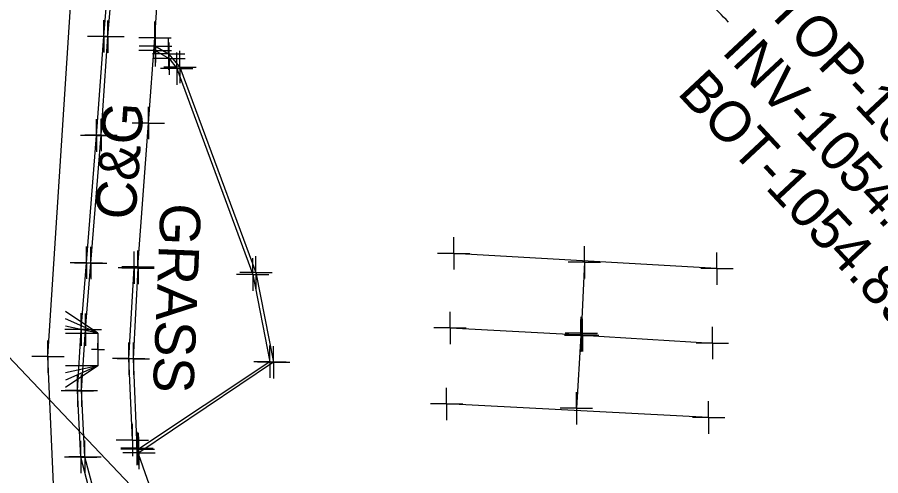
# Model space of a CAD drawing. Extents: x 0 to 1944463, y 0 to 420651.
# Drawn here: x 1943400.2 to 1943506.9, y 417324.6 to 417381.3 of the extents above; entities that cross this region are included whole.
import ezdxf

# ---------------------------------------------------------------- set-up
doc = ezdxf.new("R2010")
doc.units = 0
for name, color, linetype in [('SUR - DRG - Storm Sewer Text', 7, 'Continuous'), ('SUR - DTM - Breaklines', 7, 'Continuous'), ('SUR - DTM - Breaklines - Points - Locators', 7, 'Continuous'), ('SUR - TR-CTRL - Pavement Marking', 7, 'Continuous'), ('SUR - TR-CTRL - Pavement Marking - Points - Locators', 7, 'Continuous'), ('SUR - TRAN - Features', 7, 'Continuous'), ('SUR - TRAN - Features - Points - Locators', 7, 'Continuous'), ('SUR - TRAN - Features Text', 7, 'Continuous'), ('SUR - UTL - Overhead Wire Crossings', 7, 'Continuous'), ('SUR - UTL - Water', 7, 'Continuous'), ('SUR - UTL - Water - Points - Locators', 7, 'Continuous'), ('SUR - VEG - Features Text', 7, 'Continuous')]:
    doc.layers.add(name, color=color, linetype=linetype)

msp = doc.modelspace()

# ---------------------------------------------------------------- linework, layer by layer
at = {"layer": 'SUR - DRG - Storm Sewer Text'}
msp.add_open_spline([(1943488.1, 417380.64), (1943460.81, 417409.57), (1943438.54, 417375.18), (1943422.94, 417395.4)], degree=2, dxfattribs=at)
at = {"layer": 'SUR - DTM - Breaklines'}
for points in [[(1943421.63, 417300.57), (1943415.08, 417308.43), (1943411.34, 417316.26), (1943408.52, 417326.99), (1943408.09, 417335.16), (1943408.58, 417342.68), (1943409.24, 417350.9), (1943410.52, 417366.71), (1943411.37, 417378.87), (1943412.67, 417394.22), (1943412.83, 417396.29), (1943416.32, 417438.91), (1943417.44, 417451.27)], [(1943417.21, 417377.16), (1943418.92, 417376.15), (1943419.88, 417374.92), (1943429.27, 417349.49), (1943431.4, 417338.72), (1943415.13, 417327.93)], [(1943414.97, 417328.04), (1943414.52, 417339.08), (1943415.09, 417350.29)]]:
    msp.add_lwpolyline(points, dxfattribs=at)
at = {"layer": 'SUR - DTM - Breaklines - Points - Locators'}
for p, q in [((1943411.37, 417378.87), (1943411.37, 417380.87)), ((1943411.37, 417378.87), (1943409.37, 417378.87)), ((1943411.37, 417378.87), (1943413.37, 417378.87)), ((1943411.37, 417378.87), (1943411.37, 417376.87)), ((1943417.21, 417377.16), (1943417.21, 417379.16)), ((1943418.92, 417376.15), (1943418.92, 417378.15)), ((1943417.21, 417377.16), (1943415.21, 417377.16)), ((1943417.21, 417377.16), (1943419.21, 417377.16)), ((1943417.21, 417377.16), (1943417.21, 417375.16)), ((1943419.88, 417374.92), (1943419.88, 417376.92)), ((1943418.92, 417376.15), (1943416.92, 417376.15)), ((1943418.92, 417376.15), (1943420.92, 417376.15)), ((1943418.92, 417376.15), (1943418.92, 417374.15)), ((1943419.88, 417374.92), (1943417.88, 417374.92)), ((1943419.88, 417374.92), (1943421.88, 417374.92)), ((1943419.88, 417374.92), (1943419.88, 417372.92)), ((1943410.52, 417366.71), (1943410.52, 417368.71)), ((1943410.52, 417366.71), (1943408.52, 417366.71)), ((1943410.52, 417366.71), (1943412.52, 417366.71)), ((1943410.52, 417366.71), (1943410.52, 417364.71)), ((1943409.24, 417350.9), (1943409.24, 417352.9)), ((1943415.09, 417350.29), (1943415.09, 417352.29)), ((1943429.27, 417349.49), (1943429.27, 417351.49)), ((1943409.24, 417350.9), (1943407.24, 417350.9)), ((1943409.24, 417350.9), (1943411.24, 417350.9)), ((1943409.24, 417350.9), (1943409.24, 417348.9)), ((1943415.09, 417350.29), (1943413.09, 417350.29)), ((1943415.09, 417350.29), (1943417.09, 417350.29)), ((1943415.09, 417350.29), (1943415.09, 417348.29)), ((1943429.27, 417349.49), (1943427.27, 417349.49)), ((1943429.27, 417349.49), (1943431.27, 417349.49)), ((1943429.27, 417349.49), (1943429.27, 417347.49)), ((1943408.58, 417342.68), (1943408.58, 417344.68)), ((1943408.58, 417342.68), (1943406.58, 417342.68)), ((1943408.58, 417342.68), (1943410.58, 417342.68)), ((1943408.58, 417342.68), (1943408.58, 417340.68)), ((1943414.52, 417339.08), (1943414.52, 417341.08)), ((1943431.4, 417338.72), (1943431.4, 417340.72)), ((1943414.52, 417339.08), (1943412.52, 417339.08)), ((1943414.52, 417339.08), (1943416.52, 417339.08)), ((1943414.52, 417339.08), (1943414.52, 417337.08)), ((1943431.4, 417338.72), (1943429.4, 417338.72)), ((1943431.4, 417338.72), (1943433.4, 417338.72)), ((1943431.4, 417338.72), (1943431.4, 417336.72)), ((1943408.09, 417335.16), (1943408.09, 417337.16)), ((1943408.09, 417335.16), (1943406.09, 417335.16)), ((1943408.09, 417335.16), (1943410.09, 417335.16)), ((1943408.09, 417335.16), (1943408.09, 417333.16)), ((1943414.97, 417328.04), (1943414.97, 417330.04)), ((1943415.13, 417327.93), (1943415.13, 417329.93)), ((1943408.52, 417326.99), (1943408.52, 417328.99)), ((1943414.97, 417328.04), (1943412.97, 417328.04)), ((1943415.13, 417327.93), (1943413.13, 417327.93)), ((1943414.97, 417328.04), (1943416.97, 417328.04)), ((1943414.97, 417328.04), (1943414.97, 417326.04)), ((1943415.13, 417327.93), (1943417.13, 417327.93)), ((1943415.13, 417327.93), (1943415.13, 417325.93)), ((1943408.52, 417326.99), (1943406.52, 417326.99)), ((1943408.52, 417326.99), (1943410.52, 417326.99)), ((1943408.52, 417326.99), (1943408.52, 417324.99))]:
    msp.add_line(p, q, dxfattribs=at)
at = {"layer": 'SUR - TR-CTRL - Pavement Marking'}
for points in [[(1943486.66, 417350.22), (1943454.12, 417352.09)], [(1943470.28, 417351), (1943469.88, 417342.26)], [(1943453.66, 417342.9), (1943469.86, 417342.04)], [(1943469.83, 417341.95), (1943469.29, 417332.97)], [(1943470.05, 417342), (1943486.1, 417341.02)], [(1943485.62, 417331.83), (1943453.23, 417333.51)]]:
    msp.add_lwpolyline(points, dxfattribs=at)
at = {"layer": 'SUR - TR-CTRL - Pavement Marking - Points - Locators'}
for p, q in [((1943454.12, 417352.09), (1943454.12, 417354.09)), ((1943470.28, 417351), (1943470.28, 417353)), ((1943486.66, 417350.22), (1943486.66, 417352.22)), ((1943454.12, 417352.09), (1943452.12, 417352.09)), ((1943454.12, 417352.09), (1943456.12, 417352.09)), ((1943454.12, 417352.09), (1943454.12, 417350.09)), ((1943470.28, 417351), (1943468.28, 417351)), ((1943470.28, 417351), (1943472.28, 417351)), ((1943470.28, 417351), (1943470.28, 417349)), ((1943486.66, 417350.22), (1943484.66, 417350.22)), ((1943486.66, 417350.22), (1943488.66, 417350.22)), ((1943486.66, 417350.22), (1943486.66, 417348.22)), ((1943453.66, 417342.9), (1943453.66, 417344.9)), ((1943469.83, 417341.95), (1943469.83, 417343.95)), ((1943469.86, 417342.04), (1943469.86, 417344.04)), ((1943469.88, 417342.26), (1943469.88, 417344.26)), ((1943470.05, 417342), (1943470.05, 417344)), ((1943453.66, 417342.9), (1943451.66, 417342.9)), ((1943453.66, 417342.9), (1943455.66, 417342.9)), ((1943453.66, 417342.9), (1943453.66, 417340.9)), ((1943486.1, 417341.02), (1943486.1, 417343.02)), ((1943469.83, 417341.95), (1943467.83, 417341.95)), ((1943469.86, 417342.04), (1943467.86, 417342.04)), ((1943469.88, 417342.26), (1943467.88, 417342.26)), ((1943470.05, 417342), (1943468.05, 417342)), ((1943469.83, 417341.95), (1943471.83, 417341.95)), ((1943469.83, 417341.95), (1943469.83, 417339.95)), ((1943469.86, 417342.04), (1943471.86, 417342.04)), ((1943469.86, 417342.04), (1943469.86, 417340.04)), ((1943469.88, 417342.26), (1943471.88, 417342.26)), ((1943469.88, 417342.26), (1943469.88, 417340.26)), ((1943470.05, 417342), (1943472.05, 417342)), ((1943470.05, 417342), (1943470.05, 417340)), ((1943486.1, 417341.02), (1943484.1, 417341.02)), ((1943486.1, 417341.02), (1943488.1, 417341.02)), ((1943486.1, 417341.02), (1943486.1, 417339.02)), ((1943453.23, 417333.51), (1943453.23, 417335.51)), ((1943469.29, 417332.97), (1943469.29, 417334.97)), ((1943453.23, 417333.51), (1943451.23, 417333.51)), ((1943453.23, 417333.51), (1943455.23, 417333.51)), ((1943453.23, 417333.51), (1943453.23, 417331.51)), ((1943469.29, 417332.97), (1943467.29, 417332.97)), ((1943469.29, 417332.97), (1943471.29, 417332.97)), ((1943469.29, 417332.97), (1943469.29, 417330.97)), ((1943485.62, 417331.83), (1943485.62, 417333.83)), ((1943485.62, 417331.83), (1943483.62, 417331.83)), ((1943485.62, 417331.83), (1943487.62, 417331.83)), ((1943485.62, 417331.83), (1943485.62, 417329.83))]:
    msp.add_line(p, q, dxfattribs=at)
at = {"layer": 'SUR - TRAN - Features'}
for p, q in [((1943410.14, 417342.23), (1943406.14, 417344.93)), ((1943410.14, 417342.23), (1943406.14, 417344.03)), ((1943410.14, 417342.23), (1943406.14, 417343.13)), ((1943406.14, 417342.23), (1943410.14, 417342.23)), ((1943410.14, 417342.23), (1943410.14, 417338.23)), ((1943410.14, 417338.23), (1943406.14, 417338.23)), ((1943410.14, 417338.23), (1943406.14, 417335.53)), ((1943410.14, 417338.23), (1943406.14, 417336.43)), ((1943410.14, 417338.23), (1943406.14, 417337.33))]:
    msp.add_line(p, q, dxfattribs=at)
for points in [[(1943420.87, 417300.62), (1943414.72, 417308.12), (1943410.87, 417316.05), (1943408, 417326.94), (1943407.6, 417335.13), (1943408.05, 417342.7), (1943408.71, 417350.95), (1943409.97, 417366.66), (1943410.86, 417378.89), (1943412.31, 417396.31), (1943415.78, 417439.02), (1943416.95, 417451.29)], [(1943415.08, 417350.45), (1943416.37, 417368.2), (1943417.18, 417378.73), (1943418.42, 417397.56)], [(1943417.25, 417377.68), (1943418.86, 417376.75), (1943420.26, 417375.11), (1943429.67, 417349.74), (1943431.84, 417338.66), (1943415.2, 417327.45)], [(1943414.39, 417329.04), (1943413.95, 417339.11), (1943414.63, 417350.32)], [(1943449.56, 417284.47), (1943425.27, 417310.38), (1943417.73, 417319.99), (1943414.95, 417327.93)]]:
    msp.add_lwpolyline(points, dxfattribs=at)
at = {"layer": 'SUR - TRAN - Features - Points - Locators'}
for p, q in [((1943410.86, 417378.89), (1943410.86, 417380.89)), ((1943417.18, 417378.73), (1943417.18, 417380.73)), ((1943410.86, 417378.89), (1943408.86, 417378.89)), ((1943410.86, 417378.89), (1943412.86, 417378.89)), ((1943410.86, 417378.89), (1943410.86, 417376.89)), ((1943417.25, 417377.68), (1943417.25, 417379.68)), ((1943417.18, 417378.73), (1943415.18, 417378.73)), ((1943417.18, 417378.73), (1943419.18, 417378.73)), ((1943417.18, 417378.73), (1943417.18, 417376.73)), ((1943418.86, 417376.75), (1943418.86, 417378.75)), ((1943417.25, 417377.68), (1943415.25, 417377.68)), ((1943418.86, 417376.75), (1943416.86, 417376.75)), ((1943417.25, 417377.68), (1943419.25, 417377.68)), ((1943417.25, 417377.68), (1943417.25, 417375.68)), ((1943418.86, 417376.75), (1943420.86, 417376.75)), ((1943418.86, 417376.75), (1943418.86, 417374.75)), ((1943420.26, 417375.11), (1943420.26, 417377.11)), ((1943420.26, 417375.11), (1943418.26, 417375.11)), ((1943420.26, 417375.11), (1943422.26, 417375.11)), ((1943420.26, 417375.11), (1943420.26, 417373.11)), ((1943416.37, 417368.2), (1943416.37, 417370.2)), ((1943409.97, 417366.66), (1943409.97, 417368.66)), ((1943416.37, 417368.2), (1943414.37, 417368.2)), ((1943416.37, 417368.2), (1943418.37, 417368.2)), ((1943416.37, 417368.2), (1943416.37, 417366.2)), ((1943409.97, 417366.66), (1943407.97, 417366.66)), ((1943409.97, 417366.66), (1943411.97, 417366.66)), ((1943409.97, 417366.66), (1943409.97, 417364.66)), ((1943408.71, 417350.95), (1943408.71, 417352.95)), ((1943414.63, 417350.32), (1943414.63, 417352.32)), ((1943415.08, 417350.45), (1943415.08, 417352.45)), ((1943429.67, 417349.74), (1943429.67, 417351.74)), ((1943408.71, 417350.95), (1943406.71, 417350.95)), ((1943408.71, 417350.95), (1943410.71, 417350.95)), ((1943408.71, 417350.95), (1943408.71, 417348.95)), ((1943414.63, 417350.32), (1943412.63, 417350.32)), ((1943415.08, 417350.45), (1943413.08, 417350.45)), ((1943414.63, 417350.32), (1943416.63, 417350.32)), ((1943414.63, 417350.32), (1943414.63, 417348.32)), ((1943415.08, 417350.45), (1943417.08, 417350.45)), ((1943415.08, 417350.45), (1943415.08, 417348.45)), ((1943429.67, 417349.74), (1943427.67, 417349.74)), ((1943429.67, 417349.74), (1943431.67, 417349.74)), ((1943429.67, 417349.74), (1943429.67, 417347.74)), ((1943408.05, 417342.7), (1943408.05, 417344.7)), ((1943408.05, 417342.7), (1943406.05, 417342.7)), ((1943408.05, 417342.7), (1943410.05, 417342.7)), ((1943408.05, 417342.7), (1943408.05, 417340.7)), ((1943410.14, 417340.23), (1943410.14, 417341.03)), ((1943413.95, 417339.11), (1943413.95, 417341.11)), ((1943431.84, 417338.66), (1943431.84, 417340.66)), ((1943410.14, 417340.23), (1943409.34, 417340.23)), ((1943410.14, 417340.23), (1943410.94, 417340.23)), ((1943410.14, 417340.23), (1943410.14, 417339.43)), ((1943413.95, 417339.11), (1943411.95, 417339.11)), ((1943413.95, 417339.11), (1943415.95, 417339.11)), ((1943413.95, 417339.11), (1943413.95, 417337.11)), ((1943431.84, 417338.66), (1943429.84, 417338.66)), ((1943431.84, 417338.66), (1943433.84, 417338.66)), ((1943431.84, 417338.66), (1943431.84, 417336.66)), ((1943407.6, 417335.13), (1943407.6, 417337.13)), ((1943407.6, 417335.13), (1943405.6, 417335.13)), ((1943407.6, 417335.13), (1943409.6, 417335.13)), ((1943407.6, 417335.13), (1943407.6, 417333.13)), ((1943414.39, 417329.04), (1943414.39, 417331.04)), ((1943414.95, 417327.93), (1943414.95, 417329.93)), ((1943408, 417326.94), (1943408, 417328.94)), ((1943414.39, 417329.04), (1943412.39, 417329.04)), ((1943414.39, 417329.04), (1943416.39, 417329.04)), ((1943414.39, 417329.04), (1943414.39, 417327.04)), ((1943415.2, 417327.45), (1943415.2, 417329.45)), ((1943414.95, 417327.93), (1943412.95, 417327.93)), ((1943414.95, 417327.93), (1943416.95, 417327.93)), ((1943414.95, 417327.93), (1943414.95, 417325.93)), ((1943408, 417326.94), (1943406, 417326.94)), ((1943408, 417326.94), (1943410, 417326.94)), ((1943408, 417326.94), (1943408, 417324.94)), ((1943415.2, 417327.45), (1943413.2, 417327.45)), ((1943415.2, 417327.45), (1943417.2, 417327.45)), ((1943415.2, 417327.45), (1943415.2, 417325.45))]:
    msp.add_line(p, q, dxfattribs=at)
at = {"layer": 'SUR - UTL - Overhead Wire Crossings'}
msp.add_lwpolyline([(1943310.63, 417432.53), (1943451.9, 417283.69)], dxfattribs=at)
at = {"layer": 'SUR - UTL - Water'}
msp.add_lwpolyline([(1943404.78, 417320.81), (1943403.95, 417339.35), (1943407.09, 417387.7), (1943407.87, 417396.34)], dxfattribs=at)
at = {"layer": 'SUR - UTL - Water - Points - Locators'}
for q in [(1943403.95, 417341.35), (1943401.95, 417339.35), (1943405.95, 417339.35), (1943403.95, 417337.35)]:
    msp.add_line((1943403.95, 417339.35), q, dxfattribs=at)

# ---------------------------------------------------------------- texts
at = {"layer": 'SUR - DRG - Storm Sewer Text'}
for s, p in [("TOP-1056.69'", (1943492.61, 417382.07)), ("INV-1054.94'", (1943487.12, 417376.95)), ("BOT-1054.89'", (1943481.64, 417371.84))]:
    msp.add_text(s, height=5, rotation=313, dxfattribs=at).set_placement(p)
at = {"layer": 'SUR - TRAN - Features Text'}
msp.add_text('C&G', height=5, rotation=85.8539, dxfattribs=at).set_placement((1943414.75, 417356.14))
at = {"layer": 'SUR - VEG - Features Text'}
msp.add_text('GRASS', height=5, rotation=267.6555, dxfattribs=at).set_placement((1943417.89, 417358.37))

doc.saveas('drawing.dxf')
